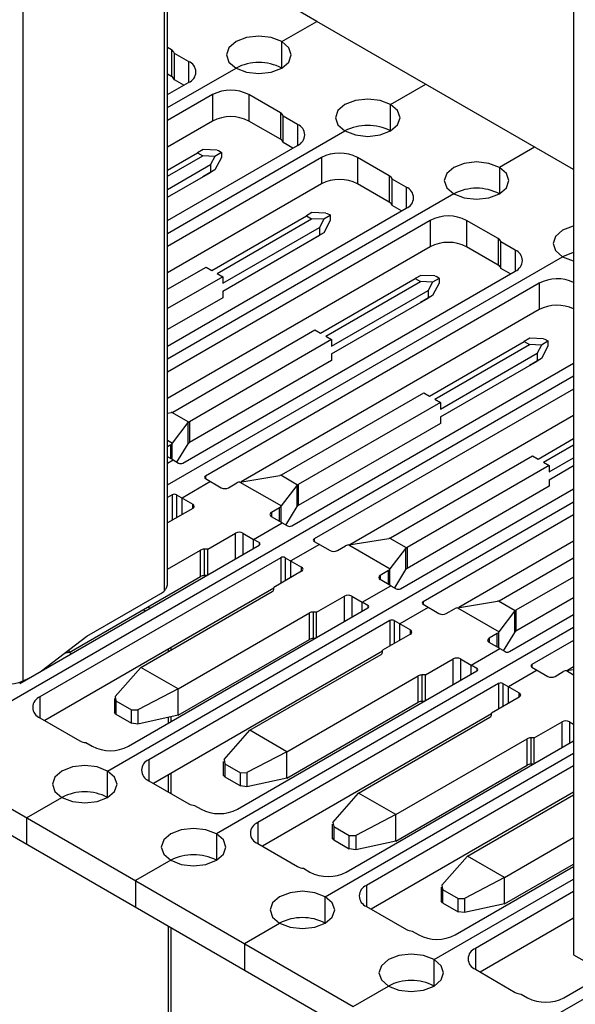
# Model space of a CAD drawing. Header units: inches. Extents: x 1880 to 2363, y -453 to -54.
# Tile 659 of 1056: x 1927.512 to 1928.054, y -76.426 to -75.467. Entities that reach past the tile are written whole.
import ezdxf

# ---------------------------------------------------------------- set-up
doc = ezdxf.new("R2010")
doc.units = ezdxf.units.IN
doc.header["$LTSCALE"] = 0.5
doc.header["$MEASUREMENT"] = 0
for name, color, linetype in [('APP-M-S', 30, 'Continuous'), ('PUN-M-S2', 1, 'Continuous'), ('PUN-M-S3', 8, 'Continuous')]:
    doc.layers.add(name, color=color, linetype=linetype)

msp = doc.modelspace()

# ---------------------------------------------------------------- linework, layer by layer
at = {"layer": 'APP-M-S', "linetype": 'Continuous', "lineweight": 25}
for p, q in [((1927.80214, -75.46847), (1927.65658, -75.38443)), ((1927.76785, -75.48826), (1927.80214, -75.46847)), ((1928.05231, -75.61288), (1927.80214, -75.46847)), ((1927.7233, -75.48826), (1927.71647, -75.49416)), ((1927.73352, -75.48432), (1927.7233, -75.48826)), ((1927.74557, -75.48294), (1927.73352, -75.48432)), ((1927.75763, -75.48432), (1927.74557, -75.48294)), ((1927.76785, -75.48826), (1927.75763, -75.48432)), ((1927.76785, -75.51398), (1927.76785, -75.48826)), ((1927.77467, -75.49416), (1927.76785, -75.48826)), ((1927.66048, -75.49636), (1927.65658, -75.49411)), ((1927.66048, -75.49636), (1927.66048, -75.52208)), ((1927.67709, -75.50759), (1927.6633, -75.49963)), ((1927.6633, -75.52535), (1927.6633, -75.49963)), ((1927.71647, -75.49416), (1927.71407, -75.50112)), ((1927.71407, -75.50112), (1927.71647, -75.50808)), ((1927.77707, -75.50112), (1927.77467, -75.49416)), ((1927.77467, -75.50808), (1927.77707, -75.50112)), ((1927.67709, -75.50759), (1927.67709, -75.528)), ((1927.71647, -75.50808), (1927.7233, -75.51398)), ((1927.76785, -75.51398), (1927.77467, -75.50808)), ((1927.65658, -75.5525), (1927.7233, -75.51398)), ((1927.66048, -75.52208), (1927.65658, -75.51983)), ((1927.7233, -75.51398), (1927.73352, -75.51792)), ((1927.73352, -75.51792), (1927.74557, -75.51931)), ((1927.74557, -75.51931), (1927.75763, -75.51792)), ((1927.75763, -75.51792), (1927.76785, -75.51398)), ((1927.65658, -75.53984), (1927.67709, -75.528)), ((1927.6725, -75.53065), (1927.6633, -75.52535)), ((1927.87391, -75.54949), (1927.90821, -75.5297)), ((1927.70043, -75.53984), (1927.65658, -75.56515)), ((1927.70043, -75.53984), (1927.70043, -75.56556)), ((1927.76654, -75.55759), (1927.73578, -75.53984)), ((1927.73578, -75.53984), (1927.73578, -75.56556)), ((1927.83958, -75.54555), (1927.82936, -75.54949)), ((1927.85164, -75.54417), (1927.83958, -75.54555)), ((1927.86369, -75.54555), (1927.85164, -75.54417)), ((1927.87391, -75.54949), (1927.86369, -75.54555)), ((1927.76654, -75.55759), (1927.76654, -75.58331)), ((1927.82254, -75.55539), (1927.82014, -75.56235)), ((1927.82936, -75.54949), (1927.82254, -75.55539)), ((1927.87391, -75.57521), (1927.87391, -75.54949)), ((1927.88074, -75.55539), (1927.87391, -75.54949)), ((1927.88314, -75.56235), (1927.88074, -75.55539)), ((1927.70043, -75.56556), (1927.65658, -75.59087)), ((1927.76654, -75.58331), (1927.73578, -75.56556)), ((1927.78316, -75.56882), (1927.76937, -75.56086)), ((1927.76937, -75.58658), (1927.76937, -75.56086)), ((1927.82014, -75.56235), (1927.82254, -75.56931)), ((1927.88074, -75.56931), (1927.88314, -75.56235)), ((1927.65658, -75.67496), (1927.82936, -75.57521)), ((1927.78316, -75.56882), (1927.78316, -75.58923)), ((1927.82254, -75.56931), (1927.82936, -75.57521)), ((1927.82936, -75.57521), (1927.83958, -75.57915)), ((1927.86369, -75.57915), (1927.87391, -75.57521)), ((1927.87391, -75.57521), (1927.88074, -75.56931)), ((1927.77856, -75.59188), (1927.76937, -75.58658)), ((1927.83958, -75.57915), (1927.85164, -75.58054)), ((1927.85164, -75.58054), (1927.86369, -75.57915)), ((1927.65658, -75.6623), (1927.78316, -75.58923)), ((1927.65658, -75.6134), (1927.68579, -75.59654)), ((1927.69126, -75.59338), (1927.68579, -75.59654)), ((1927.68579, -75.59654), (1927.69095, -75.59952)), ((1927.70489, -75.59391), (1927.69126, -75.59338)), ((1927.70903, -75.59631), (1927.70268, -75.59997)), ((1927.70489, -75.59391), (1927.70614, -75.59425)), ((1927.70614, -75.59425), (1927.70883, -75.5958)), ((1927.70883, -75.5958), (1927.70903, -75.59631)), ((1927.70903, -75.59631), (1927.70903, -75.60109)), ((1928.01427, -75.59093), (1927.97998, -75.61073)), ((1927.65658, -75.61936), (1927.69095, -75.59952)), ((1927.80649, -75.60107), (1927.65658, -75.68761)), ((1927.70268, -75.59997), (1927.69095, -75.59952)), ((1927.70268, -75.59997), (1927.69844, -75.60801)), ((1927.70903, -75.60109), (1927.70268, -75.61316)), ((1927.80649, -75.60107), (1927.80649, -75.62679)), ((1927.87261, -75.61883), (1927.84185, -75.60107)), ((1927.84185, -75.60107), (1927.84185, -75.62679)), ((1927.94565, -75.60678), (1927.93543, -75.61073)), ((1927.9577, -75.6054), (1927.94565, -75.60678)), ((1927.96976, -75.60678), (1927.9577, -75.6054)), ((1927.97998, -75.61073), (1927.96976, -75.60678)), ((1927.65658, -75.63218), (1927.69844, -75.60801)), ((1927.65658, -75.63977), (1927.69844, -75.6156)), ((1927.70268, -75.61316), (1927.69095, -75.61993)), ((1927.69844, -75.60801), (1927.69844, -75.6156)), ((1927.70268, -75.61316), (1927.69844, -75.6156)), ((1927.93543, -75.61073), (1927.9286, -75.61662)), ((1927.97998, -75.61073), (1927.97998, -75.63644)), ((1927.98681, -75.61662), (1927.97998, -75.61073)), ((1927.87261, -75.61883), (1927.87261, -75.64454)), ((1927.88923, -75.63005), (1927.87544, -75.62209)), ((1927.87544, -75.64781), (1927.87544, -75.62209)), ((1927.9286, -75.61662), (1927.9262, -75.62358)), ((1927.9262, -75.62358), (1927.9286, -75.63054)), ((1927.9892, -75.62358), (1927.98681, -75.61662)), ((1927.98681, -75.63054), (1927.9892, -75.62358)), ((1927.80649, -75.62679), (1927.65658, -75.71333)), ((1927.87261, -75.64454), (1927.84185, -75.62679)), ((1927.88923, -75.63005), (1927.88923, -75.65046)), ((1927.9286, -75.63054), (1927.93543, -75.63644)), ((1927.97998, -75.63644), (1927.98681, -75.63054)), ((1927.93543, -75.63644), (1927.65658, -75.79742)), ((1927.93543, -75.63644), (1927.94565, -75.64038)), ((1927.94565, -75.64038), (1927.9577, -75.64177)), ((1927.9577, -75.64177), (1927.96976, -75.64038)), ((1927.96976, -75.64038), (1927.97998, -75.63644)), ((1927.65658, -75.78477), (1927.88923, -75.65046)), ((1927.79733, -75.65461), (1927.79186, -75.65777)), ((1927.81095, -75.65514), (1927.79733, -75.65461)), ((1927.88463, -75.65312), (1927.87544, -75.64781)), ((1927.91256, -75.6623), (1927.65658, -75.81007)), ((1927.69962, -75.71102), (1927.79186, -75.65777)), ((1927.70478, -75.71399), (1927.79701, -75.66075)), ((1927.79186, -75.65777), (1927.79701, -75.66075)), ((1927.80874, -75.6612), (1927.79701, -75.66075)), ((1927.80874, -75.6612), (1927.80451, -75.66925)), ((1927.8151, -75.65754), (1927.80874, -75.6612)), ((1927.8151, -75.66232), (1927.80874, -75.67439)), ((1927.81095, -75.65514), (1927.81221, -75.65548)), ((1927.81221, -75.65548), (1927.8149, -75.65703)), ((1927.8149, -75.65703), (1927.8151, -75.65754)), ((1927.8151, -75.65754), (1927.8151, -75.66232)), ((1927.91256, -75.6623), (1927.91256, -75.68802)), ((1927.97867, -75.68006), (1927.94792, -75.6623)), ((1927.94792, -75.6623), (1927.94792, -75.68802)), ((1927.71033, -75.72361), (1927.80451, -75.66925)), ((1927.80451, -75.66925), (1927.80451, -75.67683)), ((1928.0415, -75.67196), (1928.03467, -75.67786)), ((1928.05172, -75.66801), (1928.0415, -75.67196)), ((1928.05231, -75.66788), (1928.05172, -75.66801)), ((1927.71033, -75.7312), (1927.80451, -75.67683)), ((1927.80874, -75.67439), (1927.79701, -75.68116)), ((1927.80874, -75.67439), (1927.80451, -75.67683)), ((1927.97867, -75.68006), (1927.97867, -75.70577)), ((1927.99529, -75.69128), (1927.9815, -75.68332)), ((1927.9815, -75.70904), (1927.9815, -75.68332)), ((1928.03467, -75.67786), (1928.03227, -75.68481)), ((1927.91256, -75.68802), (1927.65658, -75.83579)), ((1927.97867, -75.70577), (1927.94792, -75.68802)), ((1927.99529, -75.69128), (1927.99529, -75.71169)), ((1928.03227, -75.68481), (1928.03467, -75.69177)), ((1928.03467, -75.69177), (1928.0415, -75.69767)), ((1927.65658, -75.91988), (1928.0415, -75.69767)), ((1928.05172, -75.69373), (1928.0415, -75.69767)), ((1928.0415, -75.69767), (1928.05172, -75.70161)), ((1928.05231, -75.69359), (1928.05172, -75.69373)), ((1928.05172, -75.70161), (1928.05231, -75.70175)), ((1927.65658, -75.72945), (1927.69407, -75.70781)), ((1927.67151, -75.89861), (1927.99529, -75.71169)), ((1927.69407, -75.70781), (1927.69962, -75.71102)), ((1927.99069, -75.71435), (1927.9815, -75.70904)), ((1927.71033, -75.7172), (1927.65658, -75.74823)), ((1927.70478, -75.71399), (1927.71033, -75.7172)), ((1927.71033, -75.7172), (1927.71033, -75.72361)), ((1927.80569, -75.77225), (1927.89792, -75.719)), ((1927.81084, -75.77522), (1927.90308, -75.72198)), ((1927.90339, -75.71584), (1927.89792, -75.719)), ((1927.89792, -75.719), (1927.90308, -75.72198)), ((1927.91481, -75.72244), (1927.90308, -75.72198)), ((1927.91702, -75.71638), (1927.90339, -75.71584)), ((1927.92116, -75.71877), (1927.91481, -75.72244)), ((1927.91702, -75.71638), (1927.91828, -75.71671)), ((1927.91828, -75.71671), (1927.92096, -75.71826)), ((1927.92096, -75.71826), (1927.92116, -75.71877)), ((1927.92116, -75.71877), (1927.92116, -75.72355)), ((1928.01863, -75.72353), (1927.69343, -75.91126)), ((1927.71033, -75.7312), (1927.71033, -75.73761)), ((1927.8164, -75.78484), (1927.91057, -75.73048)), ((1927.91481, -75.72244), (1927.91057, -75.73048)), ((1927.91057, -75.73048), (1927.91057, -75.73806)), ((1927.92116, -75.72355), (1927.91481, -75.73562)), ((1928.01863, -75.72353), (1928.01863, -75.74925)), ((1927.71033, -75.73761), (1927.65658, -75.76864)), ((1927.8164, -75.79243), (1927.91057, -75.73806)), ((1927.91481, -75.73562), (1927.90308, -75.74239)), ((1927.91481, -75.73562), (1927.91057, -75.73806)), ((1928.01863, -75.74925), (1927.72817, -75.91693)), ((1927.66167, -75.84897), (1927.80013, -75.76904)), ((1927.80013, -75.76904), (1927.80569, -75.77225)), ((1927.8164, -75.77843), (1927.67793, -75.85836)), ((1927.81084, -75.77522), (1927.8164, -75.77843)), ((1927.8164, -75.77843), (1927.8164, -75.78484)), ((1928.00946, -75.77708), (1928.00399, -75.78023)), ((1928.02309, -75.77761), (1928.00946, -75.77708)), ((1928.02309, -75.77761), (1928.02434, -75.77794)), ((1928.02434, -75.77794), (1928.02703, -75.77949)), ((1928.02703, -75.77949), (1928.02723, -75.78)), ((1927.91175, -75.83348), (1928.00399, -75.78023)), ((1927.91691, -75.83645), (1928.00914, -75.78321)), ((1928.00399, -75.78023), (1928.00914, -75.78321)), ((1928.02087, -75.78367), (1928.00914, -75.78321)), ((1928.02087, -75.78367), (1928.01664, -75.79171)), ((1928.02723, -75.78), (1928.02087, -75.78367)), ((1928.02723, -75.78478), (1928.02087, -75.79685)), ((1928.02723, -75.78), (1928.02723, -75.78478)), ((1927.8164, -75.79243), (1927.8164, -75.79884)), ((1927.92246, -75.84607), (1928.01664, -75.79171)), ((1928.02087, -75.79685), (1928.00914, -75.80362)), ((1928.01664, -75.79171), (1928.01664, -75.79929)), ((1928.02087, -75.79685), (1928.01664, -75.79929)), ((1927.8164, -75.79884), (1927.67793, -75.87878)), ((1927.77757, -75.95984), (1928.05231, -75.80124)), ((1927.92246, -75.85366), (1928.01664, -75.79929)), ((1928.05231, -75.81389), (1927.49207, -76.13731)), ((1928.05231, -75.82655), (1927.79949, -75.97249)), ((1927.76774, -75.9102), (1927.9062, -75.83027)), ((1927.9062, -75.83027), (1927.91175, -75.83348)), ((1927.91691, -75.83645), (1927.92246, -75.83966)), ((1927.92246, -75.83966), (1927.784, -75.91959)), ((1927.92246, -75.83966), (1927.92246, -75.84607)), ((1927.65658, -75.8501), (1927.65998, -75.84955)), ((1927.66086, -75.84935), (1927.65998, -75.84955)), ((1927.67728, -75.85883), (1927.66086, -75.84935)), ((1928.05231, -75.85227), (1927.83423, -75.97816)), ((1927.92246, -75.85366), (1927.92246, -75.86007)), ((1927.6614, -75.87915), (1927.67682, -75.85928)), ((1927.67682, -75.85928), (1927.67728, -75.85883)), ((1927.67682, -75.87982), (1927.67682, -75.85928)), ((1927.67793, -75.85836), (1927.67793, -75.87878)), ((1927.92246, -75.86007), (1927.784, -75.94001)), ((1928.01782, -75.89471), (1928.05231, -75.8748)), ((1927.65658, -75.87637), (1927.6614, -75.87915)), ((1927.65974, -75.88093), (1927.65658, -75.88276)), ((1927.65974, -75.89427), (1927.65974, -75.88093)), ((1927.66086, -75.87995), (1927.6614, -75.87915)), ((1927.66086, -75.87995), (1927.66086, -75.89491)), ((1927.66578, -75.89775), (1927.67682, -75.87982)), ((1927.67728, -75.87924), (1927.67682, -75.87982)), ((1928.02298, -75.89768), (1928.05231, -75.88075)), ((1927.66211, -75.89563), (1927.65658, -75.89244)), ((1927.8738, -75.97143), (1928.01227, -75.8915)), ((1928.01227, -75.8915), (1928.01782, -75.89471)), ((1928.02853, -75.9073), (1928.05231, -75.89358)), ((1927.65658, -75.89883), (1927.66211, -75.89563)), ((1927.66211, -75.89563), (1927.66726, -75.89861)), ((1928.02853, -75.90089), (1927.89007, -75.98082)), ((1928.02298, -75.89768), (1928.02853, -75.90089)), ((1928.02853, -75.90089), (1928.02853, -75.9073)), ((1928.02853, -75.91489), (1928.05231, -75.90116)), ((1927.69343, -75.91126), (1927.69343, -75.91371)), ((1927.69343, -75.91371), (1927.70896, -75.92268)), ((1927.72713, -75.9171), (1927.76604, -75.91078)), ((1927.76693, -75.91058), (1927.76604, -75.91078)), ((1927.78335, -75.92006), (1927.76693, -75.91058)), ((1927.69858, -75.91669), (1927.67074, -75.93276)), ((1927.71604, -75.92268), (1927.72405, -75.91805)), ((1927.72713, -75.9171), (1927.72575, -75.91741)), ((1927.72713, -75.9171), (1927.76747, -75.94039)), ((1927.76747, -75.94039), (1927.78289, -75.92051)), ((1927.78289, -75.92051), (1927.78335, -75.92006)), ((1927.78289, -75.94105), (1927.78289, -75.92051)), ((1927.784, -75.91959), (1927.784, -75.94001)), ((1928.02853, -75.9213), (1927.89007, -76.00124)), ((1928.02853, -75.91489), (1928.02853, -75.9213)), ((1927.66099, -75.92958), (1927.65658, -75.93213)), ((1927.66099, -75.92958), (1927.66099, -75.95446)), ((1927.66523, -75.92958), (1927.68113, -75.93875)), ((1927.66523, -75.92958), (1927.66523, -75.95201)), ((1927.67074, -75.94883), (1927.67074, -75.93276)), ((1927.88364, -76.02107), (1928.05231, -75.9237)), ((1927.59814, -76.19854), (1928.05231, -75.93635)), ((1927.68113, -75.94283), (1927.68113, -75.93875)), ((1927.76581, -75.94216), (1927.75779, -75.94679)), ((1927.76581, -75.9555), (1927.76581, -75.94216)), ((1927.76692, -75.94118), (1927.76747, -75.94039)), ((1927.76692, -75.94118), (1927.76692, -75.95614)), ((1927.77185, -75.95898), (1927.78289, -75.94105)), ((1927.78335, -75.94047), (1927.78289, -75.94105)), ((1927.68113, -75.94283), (1927.65658, -75.95701)), ((1927.75779, -75.94679), (1927.75779, -75.95087)), ((1927.76818, -75.95686), (1927.75779, -75.95087)), ((1928.05231, -75.94901), (1927.90556, -76.03372)), ((1927.74034, -75.97294), (1927.76818, -75.95686)), ((1927.76818, -75.95686), (1927.77333, -75.95984)), ((1927.6958, -75.98258), (1927.72288, -75.96694)), ((1927.72288, -75.99182), (1927.72288, -75.96694)), ((1927.72995, -75.96694), (1927.74034, -75.97294)), ((1927.72995, -75.96694), (1927.72995, -75.98774)), ((1927.5125, -76.11327), (1927.74585, -75.97856)), ((1927.74585, -75.97611), (1927.74034, -75.97294)), ((1927.74034, -75.98174), (1927.74034, -75.97294)), ((1927.74585, -75.97611), (1927.74585, -75.97856)), ((1927.80465, -75.97792), (1927.77681, -75.99399)), ((1927.79949, -75.97249), (1927.79949, -75.97494)), ((1927.79949, -75.97494), (1927.81503, -75.98391)), ((1927.8221, -75.98391), (1927.83012, -75.97928)), ((1927.83319, -75.97833), (1927.83181, -75.97864)), ((1927.83319, -75.97833), (1927.87211, -75.97201)), ((1927.83319, -75.97833), (1927.87354, -76.00162)), ((1927.87299, -75.97181), (1927.87211, -75.97201)), ((1927.88941, -75.98129), (1927.87299, -75.97181)), ((1927.89007, -75.98082), (1927.89007, -76.00124)), ((1928.05231, -75.97473), (1927.9403, -76.03939)), ((1927.65658, -76.002), (1927.68876, -75.98342)), ((1927.68876, -76.00914), (1927.68876, -75.98342)), ((1927.6958, -75.98258), (1927.6923, -75.98258)), ((1927.6923, -75.98258), (1927.6923, -76.0083)), ((1927.6958, -76.00746), (1927.6958, -75.98258)), ((1927.87354, -76.00162), (1927.88895, -75.98174)), ((1927.88895, -75.98174), (1927.88941, -75.98129)), ((1927.88895, -76.00228), (1927.88895, -75.98174)), ((1927.76706, -75.99081), (1927.5323, -76.12633)), ((1927.76706, -75.99081), (1927.76706, -76.01569)), ((1927.7713, -75.99081), (1927.78719, -75.99998)), ((1927.7713, -75.99081), (1927.7713, -76.01324)), ((1927.77681, -76.01006), (1927.77681, -75.99399)), ((1927.78719, -76.00406), (1927.78719, -75.99998)), ((1927.97987, -76.03267), (1928.05231, -75.99085)), ((1927.56078, -76.08303), (1927.68876, -76.00914)), ((1927.69434, -76.0083), (1927.6923, -76.0083)), ((1927.78719, -76.00406), (1927.7601, -76.0197)), ((1927.87188, -76.00339), (1927.86386, -76.00802)), ((1927.86386, -76.00802), (1927.86386, -76.0121)), ((1927.87188, -76.01673), (1927.87188, -76.00339)), ((1927.87299, -76.00241), (1927.87354, -76.00162)), ((1927.87299, -76.00241), (1927.87299, -76.01737)), ((1927.87792, -76.02022), (1927.88895, -76.00228)), ((1927.88941, -76.0017), (1927.88895, -76.00228)), ((1928.05231, -76.00963), (1927.99613, -76.04205)), ((1927.8464, -76.03417), (1927.87424, -76.01809)), ((1927.87424, -76.01809), (1927.86386, -76.0121)), ((1927.87424, -76.01809), (1927.8794, -76.02107)), ((1927.7601, -76.02054), (1927.5369, -76.1494)), ((1927.63065, -76.09765), (1927.75864, -76.02376)), ((1927.7601, -76.02172), (1927.7601, -76.0197)), ((1927.80186, -76.04381), (1927.82895, -76.02817)), ((1927.82895, -76.05305), (1927.82895, -76.02817)), ((1927.83602, -76.02817), (1927.8464, -76.03417)), ((1927.83602, -76.02817), (1927.83602, -76.04897)), ((1927.85191, -76.03734), (1927.8464, -76.03417)), ((1927.8464, -76.04297), (1927.8464, -76.03417)), ((1927.85191, -76.03734), (1927.85191, -76.03979)), ((1927.90556, -76.03372), (1927.90556, -76.03617)), ((1927.90556, -76.03617), (1927.9211, -76.04514)), ((1927.93926, -76.03956), (1927.97818, -76.03324)), ((1927.97906, -76.03304), (1927.97818, -76.03324)), ((1927.99548, -76.04252), (1927.97906, -76.03304)), ((1928.05231, -76.03004), (1927.99613, -76.06247)), ((1927.61857, -76.1745), (1927.85191, -76.03979)), ((1927.66684, -76.11854), (1927.79483, -76.04465)), ((1927.79483, -76.07037), (1927.79483, -76.04465)), ((1927.80186, -76.04381), (1927.79837, -76.04381)), ((1927.79837, -76.04381), (1927.79837, -76.06953)), ((1927.80186, -76.06869), (1927.80186, -76.04381)), ((1927.91071, -76.03915), (1927.88287, -76.05522)), ((1927.92817, -76.04514), (1927.93618, -76.04051)), ((1927.93926, -76.03956), (1927.93788, -76.03987)), ((1927.93926, -76.03956), (1927.9796, -76.06285)), ((1927.9796, -76.06285), (1927.99502, -76.04297)), ((1927.98971, -76.0823), (1928.05231, -76.04616)), ((1927.99502, -76.04297), (1927.99548, -76.04252)), ((1927.99502, -76.06351), (1927.99502, -76.04297)), ((1927.99613, -76.04205), (1927.99613, -76.06247)), ((1927.87312, -76.05204), (1927.63836, -76.18756)), ((1927.87312, -76.05204), (1927.87312, -76.07692)), ((1927.87737, -76.05204), (1927.89326, -76.06121)), ((1927.87737, -76.05204), (1927.87737, -76.07447)), ((1927.88287, -76.07129), (1927.88287, -76.05522)), ((1928.05231, -76.05882), (1927.70421, -76.25977)), ((1927.89326, -76.0653), (1927.86617, -76.08093)), ((1927.89326, -76.0653), (1927.89326, -76.06121)), ((1927.97794, -76.06462), (1927.96993, -76.06925)), ((1927.97794, -76.07796), (1927.97794, -76.06462)), ((1927.97906, -76.06364), (1927.9796, -76.06285)), ((1927.97906, -76.06364), (1927.97906, -76.0786)), ((1927.98398, -76.08145), (1927.99502, -76.06351)), ((1927.99548, -76.06293), (1927.99502, -76.06351)), ((1928.0224, -76.44346), (1928.67789, -76.06506)), ((1927.66684, -76.14426), (1927.79483, -76.07037)), ((1927.80041, -76.06953), (1927.79837, -76.06953)), ((1927.96993, -76.06925), (1927.96993, -76.07333)), ((1927.98031, -76.07933), (1927.96993, -76.07333)), ((1928.05231, -76.07147), (1928.01163, -76.09495)), ((1927.56078, -76.08303), (1927.556, -76.08407)), ((1927.56078, -76.08303), (1927.56078, -76.08043)), ((1927.86617, -76.08177), (1927.64296, -76.21063)), ((1927.73672, -76.15888), (1927.86471, -76.08499)), ((1927.86617, -76.08295), (1927.86617, -76.08093)), ((1927.95247, -76.0954), (1927.98031, -76.07933)), ((1927.98031, -76.07933), (1927.98546, -76.0823)), ((1927.90793, -76.10504), (1927.93502, -76.0894)), ((1927.93502, -76.11428), (1927.93502, -76.0894)), ((1927.94209, -76.0894), (1927.95247, -76.0954)), ((1927.94209, -76.0894), (1927.94209, -76.1102)), ((1927.95798, -76.09858), (1927.95247, -76.0954)), ((1927.95247, -76.1042), (1927.95247, -76.0954)), ((1928.01163, -76.09495), (1928.01163, -76.0974)), ((1927.60568, -76.12612), (1927.63065, -76.09765)), ((1927.66684, -76.11854), (1927.63065, -76.09765)), ((1927.72463, -76.23573), (1927.95798, -76.10102)), ((1927.90793, -76.10504), (1927.90443, -76.10504)), ((1927.90443, -76.10504), (1927.90443, -76.13076)), ((1927.90793, -76.12992), (1927.90793, -76.10504)), ((1927.95798, -76.09858), (1927.95798, -76.10102)), ((1928.01678, -76.10038), (1927.98894, -76.11645)), ((1928.01163, -76.0974), (1928.02716, -76.10637)), ((1928.03423, -76.10637), (1928.04225, -76.10174)), ((1928.04532, -76.10079), (1928.04394, -76.1011)), ((1928.04532, -76.10079), (1928.05231, -76.09965)), ((1928.04532, -76.10079), (1928.05231, -76.10482)), ((1928.05231, -76.09719), (1928.04636, -76.10062)), ((1927.97919, -76.11327), (1927.74443, -76.24879)), ((1927.77291, -76.17977), (1927.9009, -76.10588)), ((1927.9009, -76.1316), (1927.9009, -76.10588)), ((1927.97919, -76.11327), (1927.97919, -76.13815)), ((1927.98343, -76.11327), (1927.99932, -76.12244)), ((1927.98343, -76.11327), (1927.98343, -76.1357)), ((1927.66684, -76.11854), (1927.62778, -76.13887)), ((1927.66684, -76.14426), (1927.66684, -76.11854)), ((1927.98894, -76.13252), (1927.98894, -76.11645)), ((1927.99932, -76.12653), (1927.99932, -76.12244)), ((1927.5323, -76.12633), (1927.5323, -76.14674)), ((1927.60489, -76.12799), (1927.60489, -76.14123)), ((1927.60568, -76.12612), (1927.60635, -76.13023)), ((1927.60635, -76.13023), (1927.62155, -76.139)), ((1927.60635, -76.13023), (1927.60635, -76.14308)), ((1927.77291, -76.20549), (1927.9009, -76.1316)), ((1927.90647, -76.13076), (1927.90443, -76.13076)), ((1927.99932, -76.12653), (1927.97224, -76.14216)), ((1927.60635, -76.14308), (1927.60489, -76.14123)), ((1927.60635, -76.14308), (1927.62155, -76.15186)), ((1927.62155, -76.139), (1927.62778, -76.13887)), ((1927.62155, -76.15186), (1927.62155, -76.139)), ((1927.62778, -76.13887), (1927.62778, -76.15276)), ((1927.97224, -76.143), (1927.74903, -76.27186)), ((1927.97224, -76.14418), (1927.97224, -76.14216)), ((1927.5323, -76.14674), (1927.57119, -76.16919)), ((1927.62778, -76.15276), (1927.62155, -76.15186)), ((1927.66684, -76.14426), (1927.62778, -76.15276)), ((1927.84279, -76.22011), (1927.97077, -76.14622)), ((1928.01399, -76.16627), (1928.04108, -76.15063)), ((1928.04108, -76.17551), (1928.04108, -76.15063)), ((1928.04815, -76.15063), (1928.05231, -76.15303)), ((1928.04815, -76.15063), (1928.04815, -76.17143)), ((1927.71174, -76.18735), (1927.73672, -76.15888)), ((1927.77291, -76.17977), (1927.73672, -76.15888)), ((1927.57685, -76.17083), (1927.58321, -76.1745)), ((1927.8307, -76.29696), (1928.05231, -76.16903)), ((1927.87898, -76.241), (1928.00696, -76.16712)), ((1928.00696, -76.19283), (1928.00696, -76.16712)), ((1928.01399, -76.16627), (1928.0105, -76.16627)), ((1928.0105, -76.16627), (1928.0105, -76.19199)), ((1928.01399, -76.19115), (1928.01399, -76.16627)), ((1927.77291, -76.17977), (1927.73384, -76.20011)), ((1927.77291, -76.20549), (1927.77291, -76.17977)), ((1927.81027, -76.321), (1928.05231, -76.18128)), ((1927.41323, -76.18282), (1927.8375, -76.42775)), ((1927.63836, -76.18756), (1927.63836, -76.20797)), ((1927.71095, -76.18922), (1927.71095, -76.20246)), ((1927.71174, -76.18735), (1927.71242, -76.19146)), ((1927.71242, -76.19146), (1927.72761, -76.20023)), ((1927.71242, -76.19146), (1927.71242, -76.20431)), ((1927.55359, -76.19854), (1927.54676, -76.20444)), ((1927.56381, -76.1946), (1927.55359, -76.19854)), ((1927.57587, -76.19321), (1927.56381, -76.1946)), ((1927.58792, -76.1946), (1927.57587, -76.19321)), ((1927.59814, -76.19854), (1927.58792, -76.1946)), ((1927.59814, -76.22426), (1927.59814, -76.19854)), ((1927.60497, -76.20444), (1927.59814, -76.19854)), ((1927.72761, -76.20023), (1927.73384, -76.20011)), ((1927.72761, -76.21309), (1927.72761, -76.20023)), ((1927.73384, -76.20011), (1927.73384, -76.21399)), ((1928.05231, -76.19352), (1927.8505, -76.31003)), ((1927.87898, -76.26672), (1928.00696, -76.19283)), ((1928.01254, -76.19199), (1928.0105, -76.19199)), ((1927.41323, -76.20854), (1927.8375, -76.45346)), ((1927.54676, -76.20444), (1927.54437, -76.2114)), ((1927.60737, -76.2114), (1927.60497, -76.20444)), ((1927.63836, -76.20797), (1927.67726, -76.23043)), ((1927.71242, -76.20431), (1927.71095, -76.20246)), ((1927.71242, -76.20431), (1927.72761, -76.21309)), ((1927.77291, -76.20549), (1927.73384, -76.21399)), ((1927.54437, -76.2114), (1927.54676, -76.21836)), ((1927.54676, -76.21836), (1927.55359, -76.22426)), ((1927.59814, -76.22426), (1927.60497, -76.21836)), ((1927.60497, -76.21836), (1927.60737, -76.2114)), ((1927.73384, -76.21399), (1927.72761, -76.21309)), ((1927.81781, -76.24858), (1927.84279, -76.22011)), ((1927.87898, -76.241), (1927.84279, -76.22011)), ((1928.05231, -76.21924), (1927.85509, -76.33309)), ((1927.5193, -76.24405), (1927.55359, -76.22426)), ((1927.55359, -76.22426), (1927.56381, -76.2282)), ((1927.56381, -76.2282), (1927.57587, -76.22958)), ((1927.57587, -76.22958), (1927.58792, -76.2282)), ((1927.58792, -76.2282), (1927.59814, -76.22426)), ((1927.94885, -76.28134), (1928.05231, -76.22162)), ((1927.68291, -76.23206), (1927.68928, -76.23573)), ((1927.5193, -76.24405), (1927.5193, -76.26977)), ((1927.74443, -76.24879), (1927.74443, -76.2692)), ((1927.81781, -76.24858), (1927.81848, -76.25269)), ((1927.87898, -76.241), (1927.83991, -76.26134)), ((1927.87898, -76.26672), (1927.87898, -76.241)), ((1927.66988, -76.25583), (1927.65966, -76.25977)), ((1927.68193, -76.25444), (1927.66988, -76.25583)), ((1927.69399, -76.25583), (1927.68193, -76.25444)), ((1927.70421, -76.25977), (1927.69399, -76.25583)), ((1927.81702, -76.25045), (1927.81702, -76.2637)), ((1927.81848, -76.25269), (1927.83368, -76.26146)), ((1927.81848, -76.25269), (1927.81848, -76.26555)), ((1927.65283, -76.26567), (1927.65043, -76.27263)), ((1927.65966, -76.25977), (1927.65283, -76.26567)), ((1927.70421, -76.25977), (1927.70421, -76.28549)), ((1927.71103, -76.26567), (1927.70421, -76.25977)), ((1927.71343, -76.27263), (1927.71103, -76.26567)), ((1927.81848, -76.26555), (1927.81702, -76.2637)), ((1927.81848, -76.26555), (1927.83368, -76.27432)), ((1927.83368, -76.26146), (1927.83991, -76.26134)), ((1927.83368, -76.27432), (1927.83368, -76.26146)), ((1927.83991, -76.26134), (1927.83991, -76.27522)), ((1927.87898, -76.26672), (1927.83991, -76.27522)), ((1927.98504, -76.30223), (1928.05231, -76.2634)), ((1927.65043, -76.27263), (1927.65283, -76.27959)), ((1927.71103, -76.27959), (1927.71343, -76.27263)), ((1927.74443, -76.2692), (1927.78332, -76.29166)), ((1927.83991, -76.27522), (1927.83368, -76.27432)), ((1927.65966, -76.28549), (1927.62536, -76.30528)), ((1927.65283, -76.27959), (1927.65966, -76.28549)), ((1927.65966, -76.28549), (1927.66988, -76.28943)), ((1927.69399, -76.28943), (1927.70421, -76.28549)), ((1927.70421, -76.28549), (1927.71103, -76.27959)), ((1927.92387, -76.30981), (1927.94885, -76.28134)), ((1927.98504, -76.30223), (1927.94885, -76.28134)), ((1928.04283, -76.41942), (1928.27618, -76.28472)), ((1927.66988, -76.28943), (1927.68193, -76.29081)), ((1927.68193, -76.29081), (1927.69399, -76.28943)), ((1927.78898, -76.29329), (1927.79534, -76.29696)), ((1927.93676, -76.35819), (1928.05231, -76.29149)), ((1927.98504, -76.32795), (1928.05231, -76.28912)), ((1927.62536, -76.30528), (1927.62536, -76.331)), ((1927.91634, -76.38223), (1928.05231, -76.30374)), ((1927.98504, -76.30223), (1927.94597, -76.32257)), ((1927.98504, -76.32795), (1927.98504, -76.30223)), ((1927.788, -76.31567), (1927.77594, -76.31706)), ((1927.80005, -76.31706), (1927.788, -76.31567)), ((1927.8505, -76.31003), (1927.8505, -76.33044)), ((1927.92309, -76.31168), (1927.92309, -76.32493)), ((1927.92387, -76.30981), (1927.92455, -76.31392)), ((1927.92455, -76.31392), (1927.93975, -76.32269)), ((1927.92455, -76.31392), (1927.92455, -76.32678)), ((1928.05231, -76.31598), (1927.95656, -76.37126)), ((1927.76572, -76.321), (1927.7589, -76.3269)), ((1927.77594, -76.31706), (1927.76572, -76.321)), ((1927.81027, -76.321), (1927.80005, -76.31706)), ((1927.81027, -76.34672), (1927.81027, -76.321)), ((1927.8171, -76.3269), (1927.81027, -76.321)), ((1927.92455, -76.32678), (1927.92309, -76.32493)), ((1927.93975, -76.32269), (1927.94597, -76.32257)), ((1927.93975, -76.33555), (1927.93975, -76.32269)), ((1927.94597, -76.32257), (1927.94597, -76.33645)), ((1927.7589, -76.3269), (1927.7565, -76.33386)), ((1927.7565, -76.33386), (1927.7589, -76.34082)), ((1927.8195, -76.33386), (1927.8171, -76.3269)), ((1927.8171, -76.34082), (1927.8195, -76.33386)), ((1927.8505, -76.33044), (1927.88939, -76.35289)), ((1927.92455, -76.32678), (1927.93975, -76.33555)), ((1927.94597, -76.33645), (1927.93975, -76.33555)), ((1927.98504, -76.32795), (1927.94597, -76.33645)), ((1927.7589, -76.34082), (1927.76572, -76.34672)), ((1927.81027, -76.34672), (1927.8171, -76.34082)), ((1928.05231, -76.3417), (1927.96116, -76.39432)), ((1927.73143, -76.36651), (1927.76572, -76.34672)), ((1927.76572, -76.34672), (1927.77594, -76.35066)), ((1927.77594, -76.35066), (1927.788, -76.35204)), ((1927.788, -76.35204), (1927.80005, -76.35066)), ((1927.80005, -76.35066), (1927.81027, -76.34672)), ((1927.89504, -76.35452), (1927.90141, -76.35819)), ((1927.73143, -76.36651), (1927.73143, -76.39223)), ((1927.95656, -76.37126), (1927.95656, -76.39167)), ((1927.87179, -76.38223), (1927.86496, -76.38813)), ((1927.88201, -76.37829), (1927.87179, -76.38223)), ((1927.89406, -76.3769), (1927.88201, -76.37829)), ((1927.90612, -76.37829), (1927.89406, -76.3769)), ((1927.91634, -76.38223), (1927.90612, -76.37829)), ((1927.91634, -76.40795), (1927.91634, -76.38223)), ((1927.92317, -76.38813), (1927.91634, -76.38223)), ((1927.86496, -76.38813), (1927.86256, -76.39509)), ((1927.92556, -76.39509), (1927.92317, -76.38813)), ((1927.95656, -76.39167), (1927.99545, -76.41412)), ((1927.86256, -76.39509), (1927.86496, -76.40205)), ((1927.86496, -76.40205), (1927.87179, -76.40795)), ((1927.91634, -76.40795), (1927.92317, -76.40205)), ((1927.92317, -76.40205), (1927.92556, -76.39509)), ((1927.8375, -76.42775), (1927.87179, -76.40795)), ((1927.87179, -76.40795), (1927.88201, -76.41189)), ((1927.88201, -76.41189), (1927.89406, -76.41327)), ((1927.89406, -76.41327), (1927.90612, -76.41189)), ((1927.90612, -76.41189), (1927.91634, -76.40795)), ((1928.00111, -76.41575), (1928.00747, -76.41942))]:
    msp.add_line(p, q, dxfattribs=at)
for centre, radius, start, end in [((1927.65801, -75.50136), 0.00557, 18.089, 63.70393), ((1927.67322, -75.51779), 0.01092, 290.78342, 69.21658), ((1927.74557, -75.55697), 0.04842, 62.60967, 117.39033), ((1927.65801, -75.52708), 0.00557, 18.089, 63.70393), ((1927.71811, -75.57396), 0.03843, 62.60967, 117.39033), ((1927.76407, -75.56259), 0.00557, 18.089, 63.70393), ((1927.71811, -75.59967), 0.03843, 62.60967, 117.39033), ((1927.77929, -75.57903), 0.01092, 290.78342, 69.21658), ((1927.85164, -75.6182), 0.04842, 62.60967, 117.39033), ((1927.76407, -75.58831), 0.00557, 18.089, 63.70393), ((1927.82417, -75.63519), 0.03843, 62.60967, 117.39033), ((1927.82417, -75.6609), 0.03843, 62.60967, 117.39033), ((1927.87014, -75.62382), 0.00557, 18.089, 63.70393), ((1927.88535, -75.64026), 0.01092, 290.78342, 69.21658), ((1927.9577, -75.67943), 0.04842, 62.60975, 117.38901), ((1927.87014, -75.64954), 0.00557, 18.089, 63.70393), ((1927.93024, -75.69642), 0.03843, 62.60967, 117.39033), ((1927.97621, -75.68505), 0.00557, 18.089, 63.70393), ((1927.93024, -75.72213), 0.03843, 62.60967, 117.39033), ((1927.99142, -75.70149), 0.01092, 290.78342, 69.21658), ((1927.97621, -75.71077), 0.00557, 18.089, 63.70393), ((1928.03638, -75.75806), 0.03883, 65.78939, 117.21364), ((1928.03638, -75.78378), 0.03883, 65.78939, 117.21364), ((1927.65896, -75.84424), 0.00546, 290.38462, 299.7681), ((1927.67991, -75.86184), 0.004, 119.68452, 131.2325), ((1927.65812, -75.87796), 0.00338, 298.64416, 323.96377), ((1927.67991, -75.88225), 0.004, 119.68452, 131.2325), ((1927.66939, -75.89451), 0.00461, 242.60967, 297.39033), ((1927.69389, -75.91249), 0.00131, 110.78342, 249.21658), ((1927.76503, -75.90547), 0.00546, 290.38462, 299.7681), ((1927.7125, -75.91586), 0.00769, 242.60967, 297.39033), ((1927.72705, -75.92341), 0.00614, 102.28981, 119.25268), ((1927.78598, -75.92307), 0.004, 119.68452, 131.2325), ((1927.66311, -75.93367), 0.00461, 62.60967, 117.39033), ((1927.68035, -75.94079), 0.00218, 290.78342, 69.21658), ((1927.76419, -75.93919), 0.00338, 298.64416, 323.96377), ((1927.78598, -75.94348), 0.004, 119.68452, 131.2325), ((1927.75857, -75.94883), 0.00218, 110.78342, 249.21658), ((1927.77545, -75.95574), 0.00461, 242.60967, 297.39033), ((1927.72642, -75.97376), 0.00769, 62.60967, 117.39033), ((1927.74538, -75.97734), 0.00131, 290.78342, 69.21658), ((1927.79996, -75.97372), 0.00131, 110.78342, 249.21658), ((1927.83312, -75.98464), 0.00614, 102.28981, 119.25268), ((1927.87109, -75.9667), 0.00546, 290.38462, 299.7681), ((1927.89205, -75.9843), 0.004, 119.68452, 131.2325), ((1927.69216, -75.98979), 0.00721, 88.8559, 118.04024), ((1927.76918, -75.9949), 0.00461, 62.60967, 117.39033), ((1927.81857, -75.97709), 0.00769, 242.60967, 297.39033), ((1927.78642, -76.00202), 0.00218, 290.78342, 69.21658), ((1927.69216, -76.01551), 0.00721, 88.8559, 118.04024), ((1927.86463, -76.01006), 0.00218, 110.78342, 249.21658), ((1927.87026, -76.00042), 0.00338, 298.64416, 323.96377), ((1927.89205, -76.00471), 0.004, 119.68452, 131.2325), ((1927.7576, -76.02147), 0.00251, 294.37466, 354.3052), ((1927.83249, -76.035), 0.00769, 62.60967, 117.39033), ((1927.88152, -76.01698), 0.00461, 242.60967, 297.39033), ((1927.85145, -76.03857), 0.00131, 290.78342, 69.21658), ((1927.90602, -76.03495), 0.00131, 110.78342, 249.21658), ((1927.97716, -76.02793), 0.00546, 290.38462, 299.7681), ((1927.79822, -76.05102), 0.00721, 88.8559, 118.04024), ((1927.92463, -76.03832), 0.00769, 242.60967, 297.39033), ((1927.93919, -76.04587), 0.00614, 102.28981, 119.25268), ((1927.99811, -76.04553), 0.004, 119.68452, 131.2325), ((1927.87525, -76.05613), 0.00461, 62.60967, 117.39033), ((1927.89248, -76.06325), 0.00218, 290.78342, 69.21658), ((1927.97632, -76.06165), 0.00338, 298.64416, 323.96377), ((1927.99811, -76.06594), 0.004, 119.68452, 131.2325), ((1927.79822, -76.07674), 0.00721, 88.8559, 118.04024), ((1927.9707, -76.07129), 0.00218, 110.78342, 249.21658), ((1927.86367, -76.0827), 0.00251, 294.37466, 354.3052), ((1927.98758, -76.07821), 0.00461, 242.60967, 297.39033), ((1927.93855, -76.09623), 0.00769, 62.60967, 117.39033), ((1928.01209, -76.09618), 0.00131, 110.78342, 249.21658), ((1927.90429, -76.11225), 0.00721, 88.8559, 118.04024), ((1927.95751, -76.0998), 0.00131, 290.78342, 69.21658), ((1928.04525, -76.1071), 0.00614, 102.28981, 119.25268), ((1927.98131, -76.11736), 0.00461, 62.60967, 117.39033), ((1928.0307, -76.09955), 0.00769, 242.60967, 297.39033), ((1927.99855, -76.12449), 0.00218, 290.78342, 69.21658), ((1927.53617, -76.13654), 0.01092, 110.78342, 249.21658), ((1927.90429, -76.13797), 0.00721, 88.8559, 118.04024), ((1927.96973, -76.14393), 0.00251, 294.37466, 354.3052), ((1928.04462, -76.15746), 0.00769, 62.60967, 117.39033), ((1927.57773, -76.15714), 0.01372, 241.50556, 266.29352), ((1928.01035, -76.17348), 0.00721, 88.8559, 118.04024), ((1927.60089, -76.14038), 0.03843, 242.60967, 297.39033), ((1927.64224, -76.19777), 0.01092, 110.78342, 249.21658), ((1928.01035, -76.1992), 0.00721, 88.8559, 118.04024), ((1927.57587, -76.26725), 0.04842, 62.60967, 117.39033), ((1927.6838, -76.21837), 0.01372, 241.50556, 266.29352), ((1927.70695, -76.20161), 0.03843, 242.60967, 297.39033), ((1927.7483, -76.259), 0.01092, 110.78342, 249.21658), ((1927.68193, -76.32848), 0.04842, 62.60975, 117.38901), ((1927.78987, -76.2796), 0.01372, 241.50556, 266.29352), ((1927.81302, -76.26284), 0.03843, 242.60967, 297.39033), ((1927.85437, -76.32023), 0.01092, 110.78342, 249.21658), ((1927.788, -76.38971), 0.04842, 62.60975, 117.38901), ((1927.89593, -76.34083), 0.01372, 241.50556, 266.29352), ((1927.91909, -76.32408), 0.03843, 242.60967, 297.39033), ((1927.96044, -76.38146), 0.01092, 110.78342, 249.21658), ((1927.89406, -76.45094), 0.04842, 62.60975, 117.38901), ((1928.002, -76.40206), 0.01372, 241.50556, 266.29352), ((1928.02515, -76.38531), 0.03843, 242.60967, 297.39033)]:
    msp.add_arc(centre, radius, start, end, dxfattribs=at)
at = {"layer": 'PUN-M-S2', "linetype": 'Continuous', "lineweight": 25}
for p, q in [((1928.05231, -74.69334), (1928.05231, -76.37745)), ((1928.05231, -76.37745), (1928.08392, -76.3957))]:
    msp.add_line(p, q, dxfattribs=at)
at = {"layer": 'PUN-M-S3', "linetype": 'Continuous', "lineweight": 25}
for p, q in [((1927.65658, -76.01448), (1927.65658, -74.38564)), ((1927.65365, -76.02292), (1927.65365, -74.38972)), ((1927.51576, -76.11082), (1927.51576, -74.46932)), ((1927.57804, -76.06727), (1927.65011, -76.02566)), ((1927.63491, -76.04261), (1927.63285, -76.04142)), ((1927.6393, -76.04007), (1927.63725, -76.03888)), ((1927.53385, -76.10095), (1927.57804, -76.06727)), ((1927.56283, -76.08421), (1927.56078, -76.08303)), ((1927.65718, -76.07996), (1927.65718, -76.08233)), ((1927.66011, -76.08064), (1927.66011, -76.07827)), ((1927.51576, -76.11082), (1927.52133, -76.10817)), ((1927.52105, -76.10833), (1927.52103, -76.10832)), ((1927.65718, -76.14636), (1927.65718, -76.15221)), ((1927.66011, -76.15052), (1927.66011, -76.14572)), ((1927.66011, -76.22053), (1927.66011, -76.20073)), ((1927.65718, -76.20242), (1927.65718, -76.21884)), ((1927.66011, -76.28574), (1927.66011, -76.28523)), ((1927.65718, -76.34937), (1927.65718, -76.86792)), ((1927.66011, -76.86384), (1927.66011, -76.35106))]:
    msp.add_line(p, q, dxfattribs=at)
msp.add_arc((1927.6411, -76.01039), 0.01773, 300.5441, 315.03689, dxfattribs=at)
msp.add_ellipse((1927.49808, -76.10062), major_axis=(0.02498, -0.00174), ratio=0.524922, start_param=3.963625, end_param=5.534421, dxfattribs=at)
msp.add_open_spline([(1927.65365, -76.02292), (1927.65433, -76.02204), (1927.65584, -76.02009), (1927.65665, -76.017), (1927.65645, -76.01503), (1927.6564, -76.01449)], degree=3, knots=[0, 0, 0, 0, 0.371951, 0.827671, 1, 1, 1, 1], dxfattribs=at)

doc.saveas('drawing.dxf')
